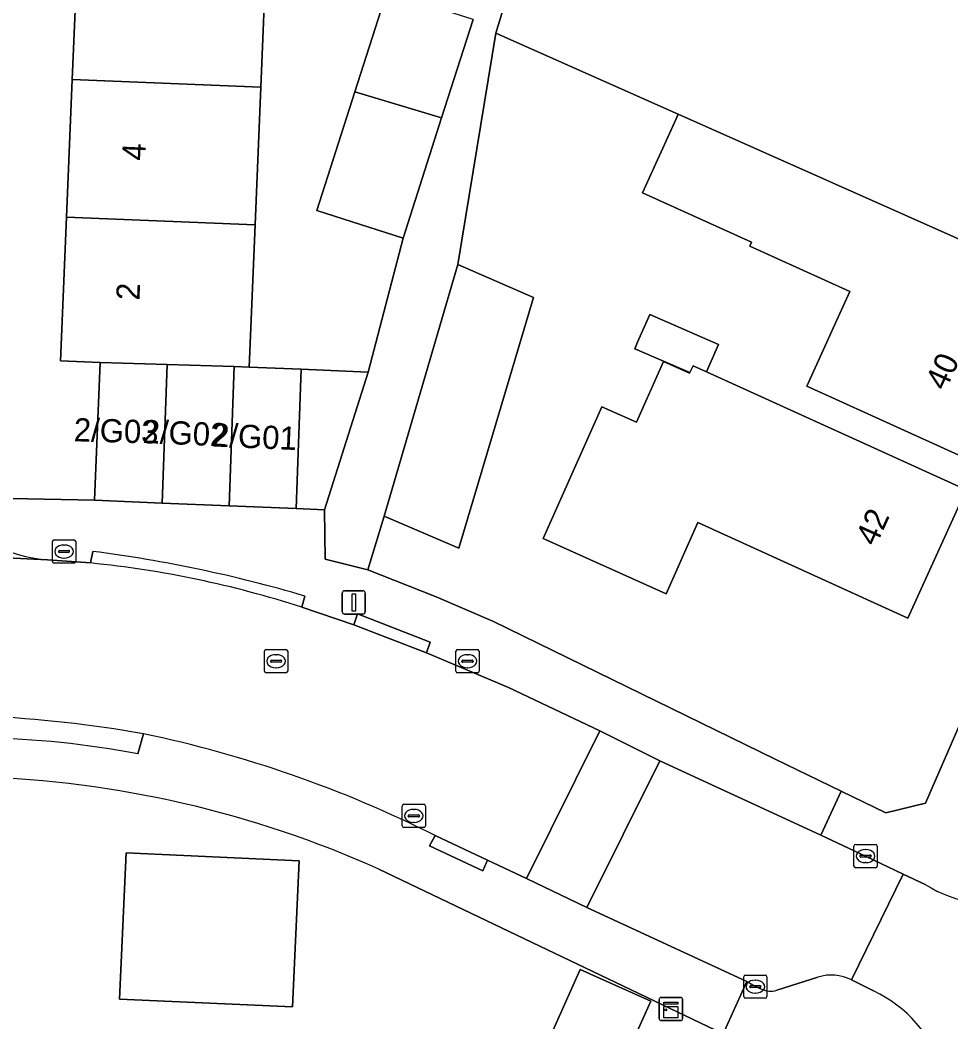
# Model space of a CAD drawing. Extents: x 161354 to 162026, y 386504 to 387460.
# Drawn here: x 161642.93 to 161682.97, y 387027.53 to 387070.64 of the extents above; entities that cross this region are included whole.
import ezdxf

# ---------------------------------------------------------------- set-up
doc = ezdxf.new("R2010")
doc.units = 0
for name, color, linetype in [('IMGEO_Erf', 7, 'Continuous'), ('IMGEO_Kast', 7, 'Continuous'), ('IMGEO_Kolk', 7, 'Continuous'), ('IMGEO_Lichtmast', 7, 'Continuous'), ('IMGEO_Pand', 7, 'Continuous'), ('IMGEO_Pand_nummerreeks', 7, 'Continuous'), ('IMGEO_Rijbaan_lokaal_open', 7, 'Continuous'), ('IMGEO_Rioolput', 7, 'Continuous'), ('IMGEO_Voetpad_open', 7, 'Continuous')]:
    doc.layers.add(name, color=color, linetype=linetype)

msp = doc.modelspace()

# ---------------------------------------------------------------- linework, layer by layer
at = {"layer": 'IMGEO_Erf'}
for points in [[(161653.535, 387073.701), (161653.288, 387067.75), (161653.042, 387061.82), (161652.789, 387055.704), (161655.02, 387055.611), (161657.9, 387055.491), (161659.408, 387061.257), (161655.692, 387062.447), (161657.325, 387067.547), (161658.706, 387071.859)], [(161684.104, 387051.556), (161679.553, 387053.624), (161676.777, 387054.886), (161678.625, 387058.953), (161674.322, 387060.909), (161674.398, 387061.077), (161669.71, 387063.208), (161671.152, 387066.382), (161671.245, 387066.587), (161663.401, 387070.079), (161661.764, 387060.122), (161665.013, 387058.7), (161661.802, 387047.91), (161658.591, 387049.293), (161657.886, 387046.987), (161660.824, 387045.817), (161663.293, 387044.761), (161675.405, 387038.832), (161678.254, 387037.458), (161680.176, 387036.531), (161681.882, 387036.937), (161685.869, 387046.107)], [(161674.816, 387026.23), (161673.17, 387027.018), (161658.357, 387034.107)]]:
    msp.add_lwpolyline(points, dxfattribs=at)
for points in [[(161667.957, 387053.99), (161669.439, 387053.329), (161670.607, 387055.946), (161671.732, 387055.444), (161671.746, 387055.474), (161669.368, 387056.493), (161669.494, 387056.78), (161670.015, 387057.972), (161672.968, 387056.679), (161672.452, 387055.501), (161683.628, 387050.422), (161681.121, 387044.905), (161672.078, 387049.014), (161670.72, 387045.944), (161665.43, 387048.329)], [(161647.206, 387028.502), (161647.497, 387034.796), (161654.939, 387034.452), (161654.65, 387028.181)], [(161667.021, 387029.776), (161670.058, 387028.413), (161668.678, 387025.338), (161665.641, 387026.702)]]:
    msp.add_lwpolyline(points, close=True, dxfattribs=at)
msp.add_arc((161639.742, 386992.603), 45.487, 65.843, 88.2412, dxfattribs=at)
at = {"layer": 'IMGEO_Kast'}
for p, q in [((161670.425, 387027.657), (161670.425, 387028.498)), ((161670.425, 387028.498), (161670.425, 387027.657)), ((161670.5, 387028.582), (161671.341, 387028.582)), ((161671.341, 387028.582), (161670.5, 387028.582)), ((161671.425, 387028.507), (161671.425, 387027.666)), ((161671.425, 387027.666), (161671.425, 387028.507)), ((161671.35, 387027.582), (161670.509, 387027.582)), ((161670.509, 387027.582), (161671.35, 387027.582))]:
    msp.add_line(p, q, dxfattribs=at)
for points in [[(161670.62, 387028.372), (161671.22, 387028.372), (161671.22, 387028.287), (161670.62, 387028.287), (161670.62, 387028.372)], [(161670.62, 387028.197), (161671.22, 387028.197), (161671.22, 387027.708), (161670.62, 387027.708), (161670.62, 387028.197)]]:
    msp.add_lwpolyline(points, dxfattribs=at)
msp.add_circle((161670.704, 387028.046), 0.0377, dxfattribs=at)
for centre, start, end in [((161670.503, 387028.504), 92.4484, 184.2845), ((161670.503, 387028.504), 92.4484, 184.2845), ((161671.347, 387028.504), 2.4484, 94.2845), ((161671.347, 387028.504), 2.4484, 94.2845), ((161670.503, 387027.66), 182.4484, 274.2845), ((161670.503, 387027.66), 182.4484, 274.2845), ((161671.347, 387027.66), 272.4484, 4.2845), ((161671.347, 387027.66), 272.4484, 4.2845)]:
    msp.add_arc(centre, 0.0779, start, end, dxfattribs=at)
at = {"layer": 'IMGEO_Kolk'}
for p, q in [((161644.323, 387047.343), (161644.323, 387048.195)), ((161644.398, 387048.269), (161645.25, 387048.269)), ((161645.324, 387048.195), (161645.324, 387047.343)), ((161644.582, 387047.763), (161644.582, 387047.775)), ((161645.02, 387047.726), (161644.622, 387047.726)), ((161644.625, 387047.812), (161645.023, 387047.812)), ((161644.811, 387048.049), (161644.836, 387048.049)), ((161645.066, 387047.775), (161645.066, 387047.763)), ((161645.25, 387047.269), (161644.398, 387047.269)), ((161644.834, 387047.489), (161644.809, 387047.489)), ((161661.678, 387042.622), (161661.678, 387043.474)), ((161661.753, 387043.548), (161662.605, 387043.548)), ((161662.166, 387043.328), (161662.191, 387043.328)), ((161662.679, 387043.474), (161662.679, 387042.622)), ((161661.937, 387043.042), (161661.937, 387043.054)), ((161662.375, 387043.005), (161661.977, 387043.005)), ((161661.98, 387043.091), (161662.378, 387043.091)), ((161662.421, 387043.054), (161662.421, 387043.042)), ((161662.605, 387042.548), (161661.753, 387042.548)), ((161662.189, 387042.768), (161662.164, 387042.768)), ((161659.443, 387036.891), (161660.295, 387036.891)), ((161659.368, 387035.965), (161659.368, 387036.817)), ((161659.67, 387036.434), (161660.068, 387036.434)), ((161659.856, 387036.671), (161659.881, 387036.671)), ((161660.369, 387036.817), (161660.369, 387035.965)), ((161659.627, 387036.385), (161659.627, 387036.397)), ((161660.065, 387036.348), (161659.667, 387036.348)), ((161659.879, 387036.111), (161659.854, 387036.111)), ((161660.111, 387036.397), (161660.111, 387036.385)), ((161660.295, 387035.891), (161659.443, 387035.891)), ((161678.874, 387035.162), (161679.726, 387035.162)), ((161678.799, 387034.236), (161678.799, 387035.088)), ((161679.101, 387034.705), (161679.499, 387034.705)), ((161679.287, 387034.942), (161679.312, 387034.942)), ((161679.8, 387035.088), (161679.8, 387034.236)), ((161679.058, 387034.656), (161679.058, 387034.668)), ((161679.496, 387034.619), (161679.098, 387034.619)), ((161679.31, 387034.382), (161679.285, 387034.382)), ((161679.542, 387034.668), (161679.542, 387034.656)), ((161679.726, 387034.162), (161678.874, 387034.162)), ((161674.132, 387029.545), (161674.984, 387029.545)), ((161674.057, 387028.619), (161674.057, 387029.471)), ((161674.545, 387029.325), (161674.57, 387029.325)), ((161675.058, 387029.471), (161675.058, 387028.619)), ((161674.316, 387029.039), (161674.316, 387029.051)), ((161674.754, 387029.002), (161674.356, 387029.002)), ((161674.359, 387029.088), (161674.757, 387029.088)), ((161674.568, 387028.765), (161674.543, 387028.765)), ((161674.8, 387029.051), (161674.8, 387029.039)), ((161674.984, 387028.545), (161674.132, 387028.545))]:
    msp.add_line(p, q, dxfattribs=at)
for points in [[(161644.323, 387047.343), (161644.323, 387048.195)], [(161644.398, 387048.269), (161645.25, 387048.269)], [(161645.324, 387048.195), (161645.324, 387047.343)], [(161645.25, 387047.269), (161644.398, 387047.269)], [(161661.678, 387042.622), (161661.678, 387043.474)], [(161661.753, 387043.548), (161662.605, 387043.548)], [(161662.679, 387043.474), (161662.679, 387042.622)], [(161662.605, 387042.548), (161661.753, 387042.548)], [(161659.443, 387036.891), (161660.295, 387036.891)], [(161659.368, 387035.965), (161659.368, 387036.817)], [(161660.369, 387036.817), (161660.369, 387035.965)], [(161660.295, 387035.891), (161659.443, 387035.891)], [(161678.874, 387035.162), (161679.726, 387035.162)], [(161678.799, 387034.236), (161678.799, 387035.088)], [(161679.8, 387035.088), (161679.8, 387034.236)], [(161679.726, 387034.162), (161678.874, 387034.162)], [(161674.132, 387029.545), (161674.984, 387029.545)], [(161674.057, 387028.619), (161674.057, 387029.471)], [(161675.058, 387029.471), (161675.058, 387028.619)], [(161674.984, 387028.545), (161674.132, 387028.545)]]:
    msp.add_lwpolyline(points, dxfattribs=at)
for centre, radius, start, end in [((161644.4, 387048.193), 0.0765, 91.552, 178.448), ((161644.4, 387048.193), 0.0765, 91.552, 178.448), ((161645.248, 387048.193), 0.0765, 1.552, 88.448), ((161645.248, 387048.193), 0.0765, 1.552, 88.448), ((161644.622, 387047.772), 0.0403, 85.8775, 175.7526), ((161644.619, 387047.762), 0.0366, 178.938, 274.7102), ((161645.023, 387047.769), 0.043, 264.8664, 352.4533), ((161645.027, 387047.774), 0.0386, 1.7309, 96.639), ((161644.4, 387047.345), 0.0765, 181.552, 268.448), ((161644.4, 387047.345), 0.0765, 181.552, 268.448), ((161645.248, 387047.345), 0.0765, 271.552, 358.448), ((161645.248, 387047.345), 0.0765, 271.552, 358.448), ((161661.755, 387043.472), 0.0765, 91.552, 178.448), ((161661.755, 387043.472), 0.0765, 91.552, 178.448), ((161662.603, 387043.472), 0.0765, 1.552, 88.448), ((161662.603, 387043.472), 0.0765, 1.552, 88.448), ((161661.977, 387043.051), 0.0403, 85.8775, 175.7526), ((161661.974, 387043.041), 0.0366, 178.938, 274.7102), ((161662.378, 387043.048), 0.043, 264.8664, 352.4533), ((161662.382, 387043.053), 0.0386, 1.7309, 96.639), ((161661.755, 387042.624), 0.0765, 181.552, 268.448), ((161661.755, 387042.624), 0.0765, 181.552, 268.448), ((161662.603, 387042.624), 0.0765, 271.552, 358.448), ((161662.603, 387042.624), 0.0765, 271.552, 358.448), ((161659.445, 387036.815), 0.0765, 91.552, 178.448), ((161659.445, 387036.815), 0.0765, 91.552, 178.448), ((161660.293, 387036.815), 0.0765, 1.552, 88.448), ((161660.293, 387036.815), 0.0765, 1.552, 88.448), ((161659.667, 387036.394), 0.0403, 85.8775, 175.7526), ((161660.072, 387036.396), 0.0386, 1.7309, 96.639), ((161659.664, 387036.384), 0.0366, 178.938, 274.7102), ((161660.068, 387036.391), 0.043, 264.8664, 352.4533), ((161659.445, 387035.967), 0.0765, 181.552, 268.448), ((161659.445, 387035.967), 0.0765, 181.552, 268.448), ((161660.293, 387035.967), 0.0765, 271.552, 358.448), ((161660.293, 387035.967), 0.0765, 271.552, 358.448), ((161678.876, 387035.086), 0.0765, 91.552, 178.448), ((161678.876, 387035.086), 0.0765, 91.552, 178.448), ((161679.724, 387035.086), 0.0765, 1.552, 88.448), ((161679.724, 387035.086), 0.0765, 1.552, 88.448), ((161679.098, 387034.665), 0.0403, 85.8775, 175.7526), ((161679.503, 387034.667), 0.0386, 1.7309, 96.639), ((161679.095, 387034.655), 0.0366, 178.938, 274.7102), ((161679.499, 387034.662), 0.043, 264.8664, 352.4533), ((161678.876, 387034.238), 0.0765, 181.552, 268.448), ((161678.876, 387034.238), 0.0765, 181.552, 268.448), ((161679.724, 387034.238), 0.0765, 271.552, 358.448), ((161679.724, 387034.238), 0.0765, 271.552, 358.448), ((161674.134, 387029.469), 0.0765, 91.552, 178.448), ((161674.134, 387029.469), 0.0765, 91.552, 178.448), ((161674.982, 387029.469), 0.0765, 1.552, 88.448), ((161674.982, 387029.469), 0.0765, 1.552, 88.448), ((161674.356, 387029.048), 0.0403, 85.8775, 175.7526), ((161674.353, 387029.038), 0.0366, 178.938, 274.7102), ((161674.757, 387029.045), 0.043, 264.8664, 352.4533), ((161674.761, 387029.05), 0.0386, 1.7309, 96.639), ((161674.134, 387028.621), 0.0765, 181.552, 268.448), ((161674.134, 387028.621), 0.0765, 181.552, 268.448), ((161674.982, 387028.621), 0.0765, 271.552, 358.448), ((161674.982, 387028.621), 0.0765, 271.552, 358.448)]:
    msp.add_arc(centre, radius, start, end, dxfattribs=at)
for centre, major_axis, ratio, start_param, end_param in [((161644.81, 387047.769), (-0.387, 0.002), 0.722429, 4.712389, 7.853982), ((161644.835, 387047.769), (-0.39, 0.002), 0.717154, 1.570796, 4.712389), ((161662.165, 387043.048), (-0.387, 0.002), 0.722429, 4.712389, 7.853982), ((161662.19, 387043.048), (-0.39, 0.002), 0.717154, 1.570796, 4.712389), ((161659.855, 387036.391), (-0.387, 0.002), 0.722429, 4.712389, 7.853982), ((161659.88, 387036.391), (-0.39, 0.002), 0.717154, 1.570796, 4.712389), ((161679.286, 387034.662), (-0.387, 0.002), 0.722429, 4.712389, 7.853982), ((161679.311, 387034.662), (-0.39, 0.002), 0.717154, 1.570796, 4.712389), ((161674.544, 387029.045), (-0.387, 0.002), 0.722429, 4.712389, 7.853982), ((161674.569, 387029.045), (-0.39, 0.002), 0.717154, 1.570796, 4.712389)]:
    msp.add_ellipse(centre, major_axis=major_axis, ratio=ratio, start_param=start_param, end_param=end_param, dxfattribs=at)
at = {"layer": 'IMGEO_Lichtmast'}
for p, q in [((161656.791, 387045.179), (161656.791, 387045.979)), ((161656.791, 387045.979), (161656.791, 387045.179)), ((161656.891, 387046.079), (161657.681, 387046.079)), ((161657.681, 387046.079), (161656.891, 387046.079)), ((161657.781, 387045.979), (161657.781, 387045.179)), ((161657.781, 387045.179), (161657.781, 387045.979)), ((161657.681, 387045.079), (161656.891, 387045.079)), ((161656.891, 387045.079), (161657.681, 387045.079))]:
    msp.add_line(p, q, dxfattribs=at)
msp.add_lwpolyline([(161657.211, 387045.954), (161657.361, 387045.954), (161657.361, 387045.204), (161657.211, 387045.204), (161657.211, 387045.954)], dxfattribs=at)
for centre, start, end in [((161656.891, 387045.979), 90, 180), ((161656.891, 387045.979), 90, 180), ((161657.681, 387045.979), 0, 90), ((161657.681, 387045.979), 360, 90), ((161656.891, 387045.179), 180, 270), ((161656.891, 387045.179), 180, 270), ((161657.681, 387045.179), 270, 0), ((161657.681, 387045.179), 270, 0)]:
    msp.add_arc(centre, 0.1, start, end, dxfattribs=at)
at = {"layer": 'IMGEO_Pand'}
for points in [[(161683.532, 387071.644), (161678.415, 387073.97), (161666.221, 387079.335), (161663.401, 387070.079), (161671.245, 387066.587), (161684.392, 387060.735), (161685.009, 387062.105), (161688.275, 387060.621), (161691.615, 387067.969)], [(161645.427, 387074.037), (161645.18, 387068.086), (161653.288, 387067.75), (161653.535, 387073.701)], [(161662.422, 387070.669), (161658.706, 387071.859), (161657.325, 387067.547), (161661.064, 387066.43)], [(161653.042, 387061.82), (161653.288, 387067.75), (161645.18, 387068.086), (161644.934, 387062.156)], [(161655.692, 387062.447), (161659.408, 387061.257), (161661.064, 387066.43), (161657.325, 387067.547)], [(161671.245, 387066.587), (161671.152, 387066.382), (161669.71, 387063.208), (161674.398, 387061.077), (161674.322, 387060.909), (161678.625, 387058.953), (161676.777, 387054.886), (161679.553, 387053.624), (161684.104, 387051.556), (161686.647, 387057.151), (161683.435, 387058.61), (161684.392, 387060.735)], [(161652.141, 387055.724), (161652.789, 387055.704), (161653.042, 387061.82), (161644.934, 387062.156), (161644.677, 387055.972), (161646.379, 387055.9), (161649.26, 387055.812)], [(161665.013, 387058.7), (161661.764, 387060.122), (161658.591, 387049.293), (161661.802, 387047.91)], [(161671.746, 387055.474), (161671.877, 387055.762), (161672.452, 387055.501), (161672.968, 387056.679), (161670.015, 387057.972), (161669.494, 387056.78), (161669.368, 387056.493)], [(161649.048, 387049.853), (161649.26, 387055.812), (161646.379, 387055.9), (161646.133, 387049.974)], [(161672.452, 387055.501), (161671.877, 387055.762), (161671.746, 387055.474), (161671.732, 387055.444), (161670.607, 387055.946), (161669.439, 387053.329), (161667.957, 387053.99), (161665.43, 387048.329), (161670.72, 387045.944), (161672.078, 387049.014), (161681.121, 387044.905), (161683.628, 387050.422)], [(161651.928, 387049.733), (161652.141, 387055.724), (161649.26, 387055.812), (161649.048, 387049.853)], [(161654.807, 387049.614), (161655.02, 387055.611), (161652.789, 387055.704), (161652.141, 387055.724), (161651.928, 387049.733)], [(161655.02, 387055.611), (161654.807, 387049.614), (161656.033, 387049.563), (161657.9, 387055.491)], [(161654.939, 387034.452), (161647.497, 387034.796), (161647.206, 387028.502), (161654.65, 387028.181)], [(161670.058, 387028.413), (161667.021, 387029.776), (161665.641, 387026.702), (161668.678, 387025.338)]]:
    msp.add_lwpolyline(points, close=True, dxfattribs=at)
at = {"layer": 'IMGEO_Rijbaan_lokaal_open'}
for points in [[(161645.962, 387047.276), (161644.112, 387047.405), (161624.845, 387048.351), (161624.626, 387048.384), (161621.562, 387048.373), (161611.966, 387048.82), (161611.721, 387041.78), (161626.329, 387041.429), (161633.362, 387041.142), (161639.819, 387040.767), (161641.424, 387040.684)], [(161624.626, 387048.384), (161624.845, 387048.351), (161644.112, 387047.405)], [(161660.792, 387035.545), (161663.04, 387034.483), (161664.713, 387033.692), (161667.863, 387040.049), (161663.942, 387041.913), (161660.408, 387043.403), (161657.281, 387044.611), (161655.057, 387045.369)], [(161680.921, 387033.887), (161679.3, 387034.662), (161677.377, 387035.564), (161670.451, 387038.755), (161667.312, 387032.455), (161674.185, 387029.273), (161674.558, 387029.045), (161674.792, 387028.953)], [(161678.697, 387029.332), (161680.921, 387033.887)], [(161681.861, 387033.438), (161680.921, 387033.887), (161678.697, 387029.332), (161679.642, 387028.858)], [(161675.485, 387028.888), (161677.25, 387029.446)]]:
    msp.add_lwpolyline(points, dxfattribs=at)
msp.add_lwpolyline([(161670.451, 387038.755), (161667.863, 387040.049), (161664.713, 387033.692), (161667.312, 387032.455)], close=True, dxfattribs=at)
for centre, radius, start, end in [((161644.693, 387053.924), 6.545, 220.3444, 264.9042), ((161641.589, 387003.779), 43.716, 72.0568, 84.2593), ((161638.888, 386986.613), 54.13, 80.0546, 87.3149), ((161637.67, 386989.507), 51.518, 63.3318, 78.1634), ((161684.995, 387038.561), 6.005, 238.5421, 323.8125), ((161677.842, 387027.725), 1.821, 62.002, 108.9886), ((161675.22, 387029.794), 0.944, 243.0053, 286.2779), ((161677.106, 387023.577), 5.858, 335.5109, 64.3466)]:
    msp.add_arc(centre, radius, start, end, dxfattribs=at)
at = {"layer": 'IMGEO_Rioolput'}
for p, q in [((161653.443, 387042.624), (161653.443, 387043.476)), ((161653.518, 387043.55), (161654.37, 387043.55)), ((161653.931, 387043.33), (161653.956, 387043.33)), ((161654.444, 387043.476), (161654.444, 387042.624)), ((161653.702, 387043.044), (161653.702, 387043.056)), ((161654.14, 387043.007), (161653.742, 387043.007)), ((161653.745, 387043.093), (161654.143, 387043.093)), ((161654.186, 387043.056), (161654.186, 387043.044)), ((161654.37, 387042.55), (161653.518, 387042.55)), ((161653.954, 387042.77), (161653.929, 387042.77))]:
    msp.add_line(p, q, dxfattribs=at)
for points in [[(161653.443, 387042.624), (161653.443, 387043.476)], [(161653.518, 387043.55), (161654.37, 387043.55)], [(161654.444, 387043.476), (161654.444, 387042.624)], [(161654.37, 387042.55), (161653.518, 387042.55)]]:
    msp.add_lwpolyline(points, dxfattribs=at)
for centre, radius, start, end in [((161653.52, 387043.474), 0.0765, 91.552, 178.448), ((161653.52, 387043.474), 0.0765, 91.552, 178.448), ((161654.368, 387043.474), 0.0765, 1.552, 88.448), ((161654.368, 387043.474), 0.0765, 1.552, 88.448), ((161653.742, 387043.053), 0.0403, 85.8775, 175.7526), ((161653.739, 387043.043), 0.0366, 178.938, 274.7102), ((161654.143, 387043.05), 0.043, 264.8664, 352.4533), ((161654.147, 387043.055), 0.0386, 1.7309, 96.639), ((161653.52, 387042.626), 0.0765, 181.552, 268.448), ((161653.52, 387042.626), 0.0765, 181.552, 268.448), ((161654.368, 387042.626), 0.0765, 271.552, 358.448), ((161654.368, 387042.626), 0.0765, 271.552, 358.448)]:
    msp.add_arc(centre, radius, start, end, dxfattribs=at)
for centre, major_axis, ratio, start_param, end_param in [((161653.93, 387043.05), (-0.387, 0.002), 0.722429, 4.712389, 7.853982), ((161653.955, 387043.05), (-0.39, 0.002), 0.717154, 1.570796, 4.712389)]:
    msp.add_ellipse(centre, major_axis=major_axis, ratio=ratio, start_param=start_param, end_param=end_param, dxfattribs=at)
at = {"layer": 'IMGEO_Voetpad_open'}
for points in [[(161734.577, 387151.232), (161727.954, 387138.147), (161720.797, 387122.792), (161717.219, 387114.936), (161716.712, 387113.822), (161685.869, 387046.107), (161681.882, 387036.937), (161680.176, 387036.531), (161678.254, 387037.458), (161677.377, 387035.564), (161679.3, 387034.662), (161680.921, 387033.887), (161681.861, 387033.438)], [(161642.536, 387050.052), (161646.133, 387049.974), (161646.379, 387055.9), (161644.677, 387055.972), (161644.934, 387062.156), (161645.18, 387068.086), (161645.427, 387074.037), (161645.672, 387079.957), (161645.924, 387086.029), (161646.169, 387091.93), (161646.418, 387097.936), (161646.663, 387103.839), (161646.914, 387109.896), (161647.17, 387116.057), (161655.276, 387115.72), (161666.914, 387115.118), (161667.127, 387118.661), (161643.367, 387119.453), (161640.632, 387052.106)], [(161662.422, 387070.669), (161661.064, 387066.43), (161659.408, 387061.257), (161657.9, 387055.491), (161656.033, 387049.563), (161656.055, 387047.433), (161657.886, 387046.987), (161658.591, 387049.293), (161661.764, 387060.122), (161663.401, 387070.079), (161666.221, 387079.335)], [(161663.293, 387044.761), (161660.824, 387045.817), (161657.886, 387046.987), (161656.055, 387047.433), (161656.033, 387049.563), (161654.807, 387049.614), (161651.928, 387049.733), (161649.048, 387049.853), (161646.133, 387049.974), (161642.536, 387050.052), (161639.705, 387049.687)], [(161644.112, 387047.405), (161645.962, 387047.276), (161646.059, 387047.774)], [(161646.059, 387047.774), (161645.962, 387047.276)], [(161655.057, 387045.369), (161655.18, 387045.851)], [(161655.18, 387045.851), (161655.057, 387045.369), (161657.281, 387044.611), (161657.445, 387045.083), (161660.575, 387043.874), (161660.408, 387043.403), (161663.942, 387041.913), (161667.863, 387040.049), (161670.451, 387038.755), (161677.377, 387035.564), (161678.254, 387037.458), (161675.405, 387038.832), (161663.293, 387044.761)], [(161648.237, 387039.93), (161648.002, 387039.058)], [(161648.002, 387039.058), (161648.237, 387039.93)], [(161658.357, 387034.107), (161673.17, 387027.018), (161674.185, 387029.273), (161667.312, 387032.455), (161664.713, 387033.692), (161663.04, 387034.483), (161662.831, 387034.035), (161660.542, 387035.109), (161660.792, 387035.545)], [(161674.792, 387028.953), (161674.558, 387029.045), (161674.185, 387029.273), (161673.17, 387027.018), (161674.816, 387026.23)], [(161677.25, 387029.446), (161675.485, 387028.888)], [(161679.642, 387028.858), (161678.697, 387029.332)]]:
    msp.add_lwpolyline(points, dxfattribs=at)
for points in [[(161657.445, 387045.083), (161657.281, 387044.611), (161660.408, 387043.403), (161660.575, 387043.874)], [(161660.792, 387035.545), (161660.542, 387035.109), (161662.831, 387034.035), (161663.04, 387034.483)]]:
    msp.add_lwpolyline(points, close=True, dxfattribs=at)
for centre, radius, start, end in [((161644.693, 387053.924), 6.545, 220.3444, 264.9042), ((161638.731, 386990.425), 57.815, 73.47066, 82.71847), ((161638.731, 386990.425), 57.815, 73.47066, 82.71847), ((161641.589, 387003.779), 43.716, 72.0568, 84.2593), ((161638.888, 386986.613), 54.13, 80.0546, 87.3149), ((161637.67, 386989.507), 51.518, 63.3318, 78.1634), ((161640.78, 387001.671), 38.078, 79.0664, 89.1478), ((161640.78, 387001.671), 38.078, 79.0664, 89.1478), ((161639.742, 386992.603), 45.487, 65.843, 88.2412), ((161684.995, 387038.561), 6.005, 238.5421, 323.8125), ((161677.842, 387027.725), 1.821, 62.002, 108.9886), ((161675.22, 387029.794), 0.944, 243.0053, 286.2779), ((161677.106, 387023.577), 5.858, 335.5109, 64.3466)]:
    msp.add_arc(centre, radius, start, end, dxfattribs=at)

# ---------------------------------------------------------------- texts
at = {"layer": 'IMGEO_Pand_nummerreeks'}
for s, rotation, p in [('4', 87.6241, (161648.316, 387064.575)), ('2', 87.6241, (161648.067, 387058.564)), ('40', 65.5578, (161682.74, 387054.646)), ('2/G03', 358.3397, (161645.233, 387052.513)), ('2/G02', 357.5104, (161648.188, 387052.442)), ('2/G01', 357.5283, (161651.175, 387052.291)), ('42', 65.5636, (161679.737, 387047.951))]:
    msp.add_text(s, height=1, rotation=rotation, dxfattribs=at).set_placement(p)

doc.saveas('drawing.dxf')
